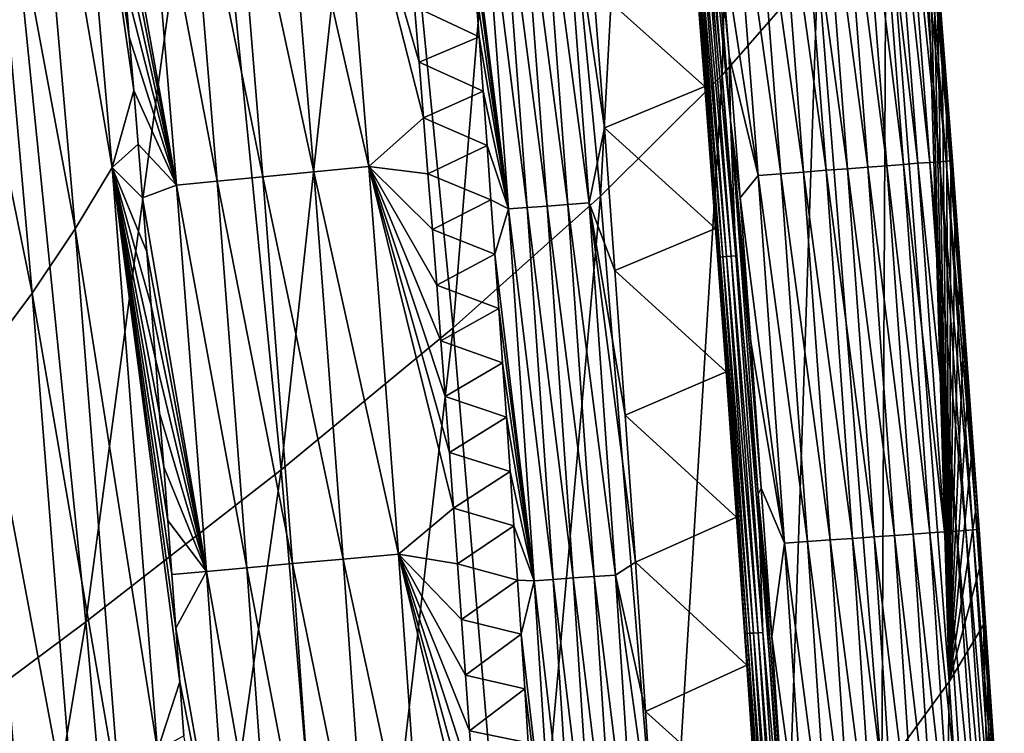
# Model space of a CAD drawing. Header units: millimetres. Extents: x -300 to 300, y -500 to 500.
# Tile 913 of 988: x 275 to 295, y 178 to 193. Entities that reach past the tile are written whole.
import ezdxf

# ---------------------------------------------------------------- set-up
doc = ezdxf.new("R2010")
doc.units = ezdxf.units.MM
doc.header["$LTSCALE"] = 81.481481
for name, color, linetype in [('19', 7, 'CONTINUOUS'), ('21', 7, 'CONTINUOUS'), ('23', 7, 'CONTINUOUS'), ('26', 7, 'CONTINUOUS'), ('27', 7, 'CONTINUOUS'), ('29', 7, 'CONTINUOUS'), ('30', 7, 'CONTINUOUS'), ('32', 7, 'CONTINUOUS')]:
    doc.layers.add(name, color=color, linetype=linetype)

msp = doc.modelspace()

# ---------------------------------------------------------------- linework, layer by layer
at = {"layer": '19', "color": 7, "linetype": 'CONTINUOUS'}
for points in [[(289.375, 191.567, 18.904), (289.863, 210.028, 14.469), (287.864, 207.604, 18.968), (289.375, 191.567, 18.904)], [(291.354, 193.842, 14.42), (289.863, 210.028, 14.469), (289.375, 191.567, 18.904), (291.354, 193.842, 14.42)], [(286.852, 189.064, 23.171), (287.864, 207.604, 18.968), (285.326, 204.93, 23.249), (286.852, 189.064, 23.171)], [(289.375, 191.567, 18.904), (287.864, 207.604, 18.968), (286.852, 189.064, 23.171), (289.375, 191.567, 18.904)], [(283.803, 186.339, 27.226), (285.326, 204.93, 23.249), (282.268, 202.012, 27.316), (283.803, 186.339, 27.226)], [(286.852, 189.064, 23.171), (285.326, 204.93, 23.249), (283.803, 186.339, 27.226), (286.852, 189.064, 23.171)], [(280.247, 183.397, 31.075), (282.268, 202.012, 27.316), (278.708, 198.857, 31.175), (280.247, 183.397, 31.075)], [(283.803, 186.339, 27.226), (282.268, 202.012, 27.316), (280.247, 183.397, 31.075), (283.803, 186.339, 27.226)], [(276.202, 180.244, 34.722), (278.708, 198.857, 31.175), (274.665, 195.469, 34.831), (276.202, 180.244, 34.722)], [(280.247, 183.397, 31.075), (278.708, 198.857, 31.175), (276.202, 180.244, 34.722), (280.247, 183.397, 31.075)], [(292.77, 195.885, 9.714), (294.071, 179.003, 9.684), (293.551, 196.61, 5.783), (292.77, 195.885, 9.714)], [(293.551, 196.61, 5.783), (294.071, 179.003, 9.684), (293.646, 195.436, 5.779), (293.551, 196.61, 5.783)], [(292.679, 177.1, 14.374), (292.77, 195.885, 9.714), (291.354, 193.842, 14.42), (292.679, 177.1, 14.374)], [(294.071, 179.003, 9.684), (292.77, 195.885, 9.714), (292.679, 177.1, 14.374), (294.071, 179.003, 9.684)], [(276.202, 180.244, 34.722), (274.665, 195.469, 34.831), (271.687, 176.885, 38.174), (276.202, 180.244, 34.722)], [(293.646, 195.436, 5.779), (294.071, 179.003, 9.684), (293.739, 194.262, 5.774), (293.646, 195.436, 5.779)], [(293.739, 194.262, 5.774), (294.071, 179.003, 9.684), (293.832, 193.088, 5.77), (293.739, 194.262, 5.774)], [(290.72, 174.986, 18.844), (291.354, 193.842, 14.42), (289.375, 191.567, 18.904), (290.72, 174.986, 18.844)], [(292.679, 177.1, 14.374), (291.354, 193.842, 14.42), (290.72, 174.986, 18.844), (292.679, 177.1, 14.374)], [(293.832, 193.088, 5.77), (294.071, 179.003, 9.684), (293.923, 191.914, 5.766), (293.832, 193.088, 5.77)], [(293.923, 191.914, 5.766), (294.071, 179.003, 9.684), (294.014, 190.74, 5.761), (293.923, 191.914, 5.766)], [(288.211, 172.668, 23.098), (289.375, 191.567, 18.904), (286.852, 189.064, 23.171), (288.211, 172.668, 23.098)], [(290.72, 174.986, 18.844), (289.375, 191.567, 18.904), (288.211, 172.668, 23.098), (290.72, 174.986, 18.844)], [(294.014, 190.74, 5.761), (294.071, 179.003, 9.684), (294.103, 189.566, 5.757), (294.014, 190.74, 5.761)], [(294.103, 189.566, 5.757), (294.071, 179.003, 9.684), (294.191, 188.393, 5.753), (294.103, 189.566, 5.757)], [(285.171, 170.149, 27.142), (286.852, 189.064, 23.171), (283.803, 186.339, 27.226), (285.171, 170.149, 27.142)], [(288.211, 172.668, 23.098), (286.852, 189.064, 23.171), (285.171, 170.149, 27.142), (288.211, 172.668, 23.098)], [(294.191, 188.393, 5.753), (294.071, 179.003, 9.684), (294.279, 187.219, 5.749), (294.191, 188.393, 5.753)], [(294.279, 187.219, 5.749), (294.071, 179.003, 9.684), (294.365, 186.046, 5.745), (294.279, 187.219, 5.749)], [(281.62, 167.434, 30.982), (283.803, 186.339, 27.226), (280.247, 183.397, 31.075), (281.62, 167.434, 30.982)], [(285.171, 170.149, 27.142), (283.803, 186.339, 27.226), (281.62, 167.434, 30.982), (285.171, 170.149, 27.142)], [(294.365, 186.046, 5.745), (294.071, 179.003, 9.684), (294.451, 184.873, 5.741), (294.365, 186.046, 5.745)], [(294.451, 184.873, 5.741), (294.071, 179.003, 9.684), (294.535, 183.7, 5.737), (294.451, 184.873, 5.741)], [(294.535, 183.7, 5.737), (294.071, 179.003, 9.684), (294.619, 182.527, 5.733), (294.535, 183.7, 5.737)], [(277.575, 164.529, 34.622), (280.247, 183.397, 31.075), (276.202, 180.244, 34.722), (277.575, 164.529, 34.622)], [(281.62, 167.434, 30.982), (280.247, 183.397, 31.075), (277.575, 164.529, 34.622), (281.62, 167.434, 30.982)], [(294.619, 182.527, 5.733), (294.071, 179.003, 9.684), (294.702, 181.354, 5.729), (294.619, 182.527, 5.733)], [(294.702, 181.354, 5.729), (294.071, 179.003, 9.684), (294.783, 180.181, 5.725), (294.702, 181.354, 5.729)], [(273.056, 161.438, 38.067), (276.202, 180.244, 34.722), (271.687, 176.885, 38.174), (273.056, 161.438, 38.067)], [(277.575, 164.529, 34.622), (276.202, 180.244, 34.722), (273.056, 161.438, 38.067), (277.575, 164.529, 34.622)], [(294.071, 179.003, 9.684), (295.213, 161.543, 9.658), (294.783, 180.181, 5.725), (294.071, 179.003, 9.684)], [(294.783, 180.181, 5.725), (295.213, 161.543, 9.658), (294.864, 179.009, 5.721), (294.783, 180.181, 5.725)], [(293.844, 159.792, 14.333), (294.071, 179.003, 9.684), (292.679, 177.1, 14.374), (293.844, 159.792, 14.333)], [(295.213, 161.543, 9.658), (294.071, 179.003, 9.684), (293.844, 159.792, 14.333), (295.213, 161.543, 9.658)], [(294.864, 179.009, 5.721), (295.213, 161.543, 9.658), (294.944, 177.836, 5.717), (294.864, 179.009, 5.721)]]:
    msp.add_3dface(points, dxfattribs=at)
at = {"layer": '21', "color": 7, "linetype": 'CONTINUOUS'}
for points in [[(276.748, 189.656, 10.938), (274.957, 200.099, 12.441), (275.727, 201.428, 10.891), (276.748, 189.656, 10.938)], [(276.748, 189.656, 10.938), (275.727, 201.428, 10.891), (277.195, 191.252, 9.77), (276.748, 189.656, 10.938)], [(277.195, 191.252, 9.77), (275.727, 201.428, 10.891), (277.102, 192.365, 9.766), (277.195, 191.252, 9.77)], [(277.102, 192.365, 9.766), (275.727, 201.428, 10.891), (277.009, 193.478, 9.763), (277.102, 192.365, 9.766)], [(275.983, 188.388, 12.473), (274.057, 198.703, 13.992), (274.957, 200.099, 12.441), (275.983, 188.388, 12.473)], [(275.983, 188.388, 12.473), (274.957, 200.099, 12.441), (276.748, 189.656, 10.938), (275.983, 188.388, 12.473)], [(275.088, 187.057, 14.01), (273.02, 197.24, 15.545), (274.057, 198.703, 13.992), (275.088, 187.057, 14.01)], [(275.088, 187.057, 14.01), (274.057, 198.703, 13.992), (275.983, 188.388, 12.473), (275.088, 187.057, 14.01)], [(274.056, 185.664, 15.55), (273.02, 197.24, 15.545), (275.088, 187.057, 14.01), (274.056, 185.664, 15.55)], [(277.286, 190.139, 9.774), (276.748, 189.656, 10.938), (277.195, 191.252, 9.77), (277.286, 190.139, 9.774)], [(277.376, 189.026, 9.778), (276.748, 189.656, 10.938), (277.286, 190.139, 9.774), (277.376, 189.026, 9.778)], [(277.685, 177.583, 10.983), (275.983, 188.388, 12.473), (276.748, 189.656, 10.938), (277.685, 177.583, 10.983)], [(277.685, 177.583, 10.983), (276.748, 189.656, 10.938), (278.148, 179.002, 9.811), (277.685, 177.583, 10.983)], [(278.148, 179.002, 9.811), (276.748, 189.656, 10.938), (278.066, 180.116, 9.807), (278.148, 179.002, 9.811)], [(278.066, 180.116, 9.807), (276.748, 189.656, 10.938), (277.982, 181.23, 9.803), (278.066, 180.116, 9.807)], [(277.982, 181.23, 9.803), (276.748, 189.656, 10.938), (277.898, 182.344, 9.8), (277.982, 181.23, 9.803)], [(277.898, 182.344, 9.8), (276.748, 189.656, 10.938), (277.814, 183.458, 9.796), (277.898, 182.344, 9.8)], [(277.814, 183.458, 9.796), (276.748, 189.656, 10.938), (277.728, 184.572, 9.793), (277.814, 183.458, 9.796)], [(277.728, 184.572, 9.793), (276.748, 189.656, 10.938), (277.641, 185.685, 9.789), (277.728, 184.572, 9.793)], [(277.641, 185.685, 9.789), (276.748, 189.656, 10.938), (277.554, 186.799, 9.785), (277.641, 185.685, 9.789)], [(277.554, 186.799, 9.785), (276.748, 189.656, 10.938), (277.465, 187.913, 9.782), (277.554, 186.799, 9.785)], [(277.465, 187.913, 9.782), (276.748, 189.656, 10.938), (277.376, 189.026, 9.778), (277.465, 187.913, 9.782)], [(276.925, 176.379, 12.504), (275.088, 187.057, 14.01), (275.983, 188.388, 12.473), (276.925, 176.379, 12.504)], [(276.925, 176.379, 12.504), (275.983, 188.388, 12.473), (277.685, 177.583, 10.983), (276.925, 176.379, 12.504)], [(276.035, 175.119, 14.026), (274.056, 185.664, 15.55), (275.088, 187.057, 14.01), (276.035, 175.119, 14.026)], [(276.035, 175.119, 14.026), (275.088, 187.057, 14.01), (276.925, 176.379, 12.504), (276.035, 175.119, 14.026)], [(275.008, 173.8, 15.554), (272.88, 184.209, 17.095), (274.056, 185.664, 15.55), (275.008, 173.8, 15.554)], [(275.008, 173.8, 15.554), (274.056, 185.664, 15.55), (276.035, 175.119, 14.026), (275.008, 173.8, 15.554)], [(273.836, 172.423, 17.087), (272.88, 184.209, 17.095), (275.008, 173.8, 15.554), (273.836, 172.423, 17.087)], [(278.229, 177.887, 9.814), (277.685, 177.583, 10.983), (278.148, 179.002, 9.811), (278.229, 177.887, 9.814)]]:
    msp.add_3dface(points, dxfattribs=at)
at = {"layer": '23', "color": 7, "linetype": 'CONTINUOUS'}
for points in [[(284.34, 192.363, 1.334), (283.007, 192.992, 2.323), (284.256, 193.488, 1.333), (284.34, 192.363, 1.334)], [(283.1, 191.838, 2.32), (283.007, 192.992, 2.323), (284.34, 192.363, 1.334), (283.1, 191.838, 2.32)], [(284.424, 191.238, 1.336), (283.1, 191.838, 2.32), (284.34, 192.363, 1.334), (284.424, 191.238, 1.336)], [(283.193, 190.683, 2.317), (283.1, 191.838, 2.32), (284.424, 191.238, 1.336), (283.193, 190.683, 2.317)], [(284.507, 190.114, 1.337), (283.193, 190.683, 2.317), (284.424, 191.238, 1.336), (284.507, 190.114, 1.337)], [(283.284, 189.528, 2.314), (283.193, 190.683, 2.317), (284.507, 190.114, 1.337), (283.284, 189.528, 2.314)], [(284.588, 188.989, 1.338), (283.284, 189.528, 2.314), (284.507, 190.114, 1.337), (284.588, 188.989, 1.338)], [(283.375, 188.374, 2.311), (283.284, 189.528, 2.314), (284.588, 188.989, 1.338), (283.375, 188.374, 2.311)], [(284.669, 187.864, 1.339), (283.375, 188.374, 2.311), (284.588, 188.989, 1.338), (284.669, 187.864, 1.339)], [(283.464, 187.219, 2.308), (283.375, 188.374, 2.311), (284.669, 187.864, 1.339), (283.464, 187.219, 2.308)], [(284.749, 186.739, 1.341), (283.464, 187.219, 2.308), (284.669, 187.864, 1.339), (284.749, 186.739, 1.341)], [(283.552, 186.065, 2.305), (283.464, 187.219, 2.308), (284.749, 186.739, 1.341), (283.552, 186.065, 2.305)], [(284.828, 185.614, 1.342), (283.552, 186.065, 2.305), (284.749, 186.739, 1.341), (284.828, 185.614, 1.342)], [(283.64, 184.911, 2.302), (283.552, 186.065, 2.305), (284.828, 185.614, 1.342), (283.64, 184.911, 2.302)], [(284.907, 184.489, 1.343), (283.64, 184.911, 2.302), (284.828, 185.614, 1.342), (284.907, 184.489, 1.343)], [(283.726, 183.756, 2.299), (283.64, 184.911, 2.302), (284.907, 184.489, 1.343), (283.726, 183.756, 2.299)], [(284.984, 183.364, 1.344), (283.726, 183.756, 2.299), (284.907, 184.489, 1.343), (284.984, 183.364, 1.344)], [(283.812, 182.602, 2.296), (283.726, 183.756, 2.299), (284.984, 183.364, 1.344), (283.812, 182.602, 2.296)], [(285.061, 182.238, 1.345), (283.812, 182.602, 2.296), (284.984, 183.364, 1.344), (285.061, 182.238, 1.345)], [(283.897, 181.448, 2.293), (283.812, 182.602, 2.296), (285.061, 182.238, 1.345), (283.897, 181.448, 2.293)], [(285.136, 181.113, 1.347), (283.897, 181.448, 2.293), (285.061, 182.238, 1.345), (285.136, 181.113, 1.347)], [(283.98, 180.294, 2.29), (283.897, 181.448, 2.293), (285.136, 181.113, 1.347), (283.98, 180.294, 2.29)], [(285.211, 179.988, 1.348), (283.98, 180.294, 2.29), (285.136, 181.113, 1.347), (285.211, 179.988, 1.348)], [(284.063, 179.141, 2.288), (283.98, 180.294, 2.29), (285.211, 179.988, 1.348), (284.063, 179.141, 2.288)], [(285.286, 178.862, 1.349), (284.063, 179.141, 2.288), (285.211, 179.988, 1.348), (285.286, 178.862, 1.349)], [(284.145, 177.987, 2.285), (284.063, 179.141, 2.288), (285.286, 178.862, 1.349), (284.145, 177.987, 2.285)], [(285.359, 177.737, 1.35), (284.145, 177.987, 2.285), (285.286, 178.862, 1.349), (285.359, 177.737, 1.35)], [(284.226, 176.833, 2.282), (284.145, 177.987, 2.285), (285.359, 177.737, 1.35), (284.226, 176.833, 2.282)]]:
    msp.add_3dface(points, dxfattribs=at)
at = {"layer": '26', "color": 7, "linetype": 'CONTINUOUS'}
for points in [[(281.403, 197.695, 3.342), (282.061, 189.675, 3.328), (280.261, 197.579, 4.463), (281.403, 197.695, 3.342)], [(283.007, 192.992, 2.323), (283.1, 191.838, 2.32), (281.403, 197.695, 3.342), (283.007, 192.992, 2.323)], [(283.1, 191.838, 2.32), (283.193, 190.683, 2.317), (281.403, 197.695, 3.342), (283.1, 191.838, 2.32)], [(281.403, 197.695, 3.342), (283.193, 190.683, 2.317), (282.061, 189.675, 3.328), (281.403, 197.695, 3.342)], [(280.261, 197.579, 4.463), (280.919, 189.567, 4.458), (279.209, 197.471, 5.677), (280.261, 197.579, 4.463)], [(280.261, 197.579, 4.463), (282.061, 189.675, 3.328), (280.919, 189.567, 4.458), (280.261, 197.579, 4.463)], [(276.724, 196.816, 9.751), (277.415, 197.282, 8.336), (278.08, 189.29, 8.356), (276.724, 196.816, 9.751)], [(278.257, 197.372, 6.972), (278.919, 189.374, 6.984), (277.415, 197.282, 8.336), (278.257, 197.372, 6.972)], [(277.415, 197.282, 8.336), (278.919, 189.374, 6.984), (278.08, 189.29, 8.356), (277.415, 197.282, 8.336)], [(279.209, 197.471, 5.677), (279.868, 189.466, 5.68), (278.257, 197.372, 6.972), (279.209, 197.471, 5.677)], [(278.257, 197.372, 6.972), (279.868, 189.466, 5.68), (278.919, 189.374, 6.984), (278.257, 197.372, 6.972)], [(279.209, 197.471, 5.677), (280.919, 189.567, 4.458), (279.868, 189.466, 5.68), (279.209, 197.471, 5.677)], [(276.82, 195.704, 9.755), (276.724, 196.816, 9.751), (278.08, 189.29, 8.356), (276.82, 195.704, 9.755)], [(276.915, 194.591, 9.759), (276.82, 195.704, 9.755), (278.08, 189.29, 8.356), (276.915, 194.591, 9.759)], [(277.009, 193.478, 9.763), (276.915, 194.591, 9.759), (278.08, 189.29, 8.356), (277.009, 193.478, 9.763)], [(277.102, 192.365, 9.766), (277.009, 193.478, 9.763), (278.08, 189.29, 8.356), (277.102, 192.365, 9.766)], [(277.195, 191.252, 9.77), (277.102, 192.365, 9.766), (278.08, 189.29, 8.356), (277.195, 191.252, 9.77)], [(277.286, 190.139, 9.774), (277.195, 191.252, 9.77), (278.08, 189.29, 8.356), (277.286, 190.139, 9.774)], [(283.193, 190.683, 2.317), (283.284, 189.528, 2.314), (282.061, 189.675, 3.328), (283.193, 190.683, 2.317)], [(277.376, 189.026, 9.778), (277.286, 190.139, 9.774), (278.08, 189.29, 8.356), (277.376, 189.026, 9.778)], [(280.919, 189.567, 4.458), (281.53, 181.547, 4.453), (279.868, 189.466, 5.68), (280.919, 189.567, 4.458)], [(282.061, 189.675, 3.328), (282.671, 181.647, 3.315), (280.919, 189.567, 4.458), (282.061, 189.675, 3.328)], [(280.919, 189.567, 4.458), (282.671, 181.647, 3.315), (281.53, 181.547, 4.453), (280.919, 189.567, 4.458)], [(283.284, 189.528, 2.314), (283.375, 188.374, 2.311), (282.061, 189.675, 3.328), (283.284, 189.528, 2.314)], [(283.375, 188.374, 2.311), (283.464, 187.219, 2.308), (282.061, 189.675, 3.328), (283.375, 188.374, 2.311)], [(283.464, 187.219, 2.308), (283.552, 186.065, 2.305), (282.061, 189.675, 3.328), (283.464, 187.219, 2.308)], [(283.552, 186.065, 2.305), (283.64, 184.911, 2.302), (282.061, 189.675, 3.328), (283.552, 186.065, 2.305)], [(283.64, 184.911, 2.302), (283.726, 183.756, 2.299), (282.061, 189.675, 3.328), (283.64, 184.911, 2.302)], [(283.726, 183.756, 2.299), (283.812, 182.602, 2.296), (282.061, 189.675, 3.328), (283.726, 183.756, 2.299)], [(282.061, 189.675, 3.328), (283.812, 182.602, 2.296), (282.671, 181.647, 3.315), (282.061, 189.675, 3.328)], [(278.919, 189.374, 6.984), (279.534, 181.366, 6.995), (278.08, 189.29, 8.356), (278.919, 189.374, 6.984)], [(279.868, 189.466, 5.68), (280.48, 181.453, 5.683), (278.919, 189.374, 6.984), (279.868, 189.466, 5.68)], [(278.919, 189.374, 6.984), (280.48, 181.453, 5.683), (279.534, 181.366, 6.995), (278.919, 189.374, 6.984)], [(279.868, 189.466, 5.68), (281.53, 181.547, 4.453), (280.48, 181.453, 5.683), (279.868, 189.466, 5.68)], [(277.376, 189.026, 9.778), (278.08, 189.29, 8.356), (278.698, 181.289, 8.375), (277.376, 189.026, 9.778)], [(278.08, 189.29, 8.356), (279.534, 181.366, 6.995), (278.698, 181.289, 8.375), (278.08, 189.29, 8.356)], [(277.465, 187.913, 9.782), (277.376, 189.026, 9.778), (278.698, 181.289, 8.375), (277.465, 187.913, 9.782)], [(277.554, 186.799, 9.785), (277.465, 187.913, 9.782), (278.698, 181.289, 8.375), (277.554, 186.799, 9.785)], [(277.641, 185.685, 9.789), (277.554, 186.799, 9.785), (278.698, 181.289, 8.375), (277.641, 185.685, 9.789)], [(277.728, 184.572, 9.793), (277.641, 185.685, 9.789), (278.698, 181.289, 8.375), (277.728, 184.572, 9.793)], [(277.814, 183.458, 9.796), (277.728, 184.572, 9.793), (278.698, 181.289, 8.375), (277.814, 183.458, 9.796)], [(277.898, 182.344, 9.8), (277.814, 183.458, 9.796), (278.698, 181.289, 8.375), (277.898, 182.344, 9.8)], [(283.812, 182.602, 2.296), (283.897, 181.448, 2.293), (282.671, 181.647, 3.315), (283.812, 182.602, 2.296)], [(277.982, 181.23, 9.803), (277.898, 182.344, 9.8), (278.698, 181.289, 8.375), (277.982, 181.23, 9.803)], [(282.671, 181.647, 3.315), (283.238, 173.612, 3.302), (281.53, 181.547, 4.453), (282.671, 181.647, 3.315)], [(283.897, 181.448, 2.293), (283.98, 180.294, 2.29), (282.671, 181.647, 3.315), (283.897, 181.448, 2.293)], [(283.98, 180.294, 2.29), (284.063, 179.141, 2.288), (282.671, 181.647, 3.315), (283.98, 180.294, 2.29)], [(284.063, 179.141, 2.288), (284.145, 177.987, 2.285), (282.671, 181.647, 3.315), (284.063, 179.141, 2.288)], [(284.145, 177.987, 2.285), (284.226, 176.833, 2.282), (282.671, 181.647, 3.315), (284.145, 177.987, 2.285)], [(284.226, 176.833, 2.282), (284.306, 175.68, 2.279), (282.671, 181.647, 3.315), (284.226, 176.833, 2.282)], [(284.306, 175.68, 2.279), (284.385, 174.526, 2.276), (282.671, 181.647, 3.315), (284.306, 175.68, 2.279)], [(282.671, 181.647, 3.315), (284.385, 174.526, 2.276), (283.238, 173.612, 3.302), (282.671, 181.647, 3.315)], [(280.48, 181.453, 5.683), (281.049, 173.431, 5.685), (279.534, 181.366, 6.995), (280.48, 181.453, 5.683)], [(281.53, 181.547, 4.453), (282.097, 173.518, 4.447), (280.48, 181.453, 5.683), (281.53, 181.547, 4.453)], [(280.48, 181.453, 5.683), (282.097, 173.518, 4.447), (281.049, 173.431, 5.685), (280.48, 181.453, 5.683)], [(281.53, 181.547, 4.453), (283.238, 173.612, 3.302), (282.097, 173.518, 4.447), (281.53, 181.547, 4.453)], [(278.066, 180.116, 9.807), (277.982, 181.23, 9.803), (278.698, 181.289, 8.375), (278.066, 180.116, 9.807)], [(278.066, 180.116, 9.807), (278.698, 181.289, 8.375), (279.272, 173.279, 8.392), (278.066, 180.116, 9.807)], [(279.534, 181.366, 6.995), (280.104, 173.351, 7.005), (278.698, 181.289, 8.375), (279.534, 181.366, 6.995)], [(278.698, 181.289, 8.375), (280.104, 173.351, 7.005), (279.272, 173.279, 8.392), (278.698, 181.289, 8.375)], [(279.534, 181.366, 6.995), (281.049, 173.431, 5.685), (280.104, 173.351, 7.005), (279.534, 181.366, 6.995)], [(278.148, 179.002, 9.811), (278.066, 180.116, 9.807), (279.272, 173.279, 8.392), (278.148, 179.002, 9.811)], [(278.229, 177.887, 9.814), (278.148, 179.002, 9.811), (279.272, 173.279, 8.392), (278.229, 177.887, 9.814)]]:
    msp.add_3dface(points, dxfattribs=at)
at = {"layer": '27', "color": 7, "linetype": 'CONTINUOUS'}
for points in [[(292.39, 189.665, 1.194), (291.38, 197.256, 0.876), (291.802, 197.29, 1.201), (292.39, 189.665, 1.194)], [(292.778, 189.695, 1.563), (291.802, 197.29, 1.201), (292.19, 197.322, 1.572), (292.778, 189.695, 1.563)], [(292.39, 189.665, 1.194), (291.802, 197.29, 1.201), (292.778, 189.695, 1.563), (292.39, 189.665, 1.194)], [(293.125, 189.721, 1.972), (292.19, 197.322, 1.572), (292.537, 197.35, 1.984), (293.125, 189.721, 1.972)], [(292.778, 189.695, 1.563), (292.19, 197.322, 1.572), (293.125, 189.721, 1.972), (292.778, 189.695, 1.563)], [(293.425, 189.744, 2.416), (292.537, 197.35, 1.984), (292.837, 197.374, 2.43), (293.425, 189.744, 2.416)], [(293.125, 189.721, 1.972), (292.537, 197.35, 1.984), (293.425, 189.744, 2.416), (293.125, 189.721, 1.972)], [(293.674, 189.762, 2.884), (292.837, 197.374, 2.43), (293.086, 197.394, 2.902), (293.674, 189.762, 2.884)], [(293.425, 189.744, 2.416), (292.837, 197.374, 2.43), (293.674, 189.762, 2.884), (293.425, 189.744, 2.416)], [(293.87, 189.777, 3.369), (293.086, 197.394, 2.902), (293.28, 197.41, 3.389), (293.87, 189.777, 3.369)], [(293.674, 189.762, 2.884), (293.086, 197.394, 2.902), (293.87, 189.777, 3.369), (293.674, 189.762, 2.884)], [(294.012, 189.788, 3.863), (293.28, 197.41, 3.389), (293.421, 197.421, 3.885), (294.012, 189.788, 3.863)], [(293.87, 189.777, 3.369), (293.28, 197.41, 3.389), (294.012, 189.788, 3.863), (293.87, 189.777, 3.369)], [(294.101, 189.795, 4.355), (293.421, 197.421, 3.885), (293.508, 197.428, 4.38), (294.101, 189.795, 4.355)], [(294.012, 189.788, 3.863), (293.421, 197.421, 3.885), (294.101, 189.795, 4.355), (294.012, 189.788, 3.863)], [(294.141, 189.797, 4.84), (293.508, 197.428, 4.38), (293.545, 197.431, 4.866), (294.141, 189.797, 4.84)], [(294.101, 189.795, 4.355), (293.508, 197.428, 4.38), (294.141, 189.797, 4.84), (294.101, 189.795, 4.355)], [(293.535, 197.43, 5.337), (294.134, 189.797, 5.31), (293.545, 197.431, 4.866), (293.535, 197.43, 5.337)], [(293.832, 193.088, 5.77), (293.923, 191.914, 5.766), (293.535, 197.43, 5.337), (293.832, 193.088, 5.77)], [(293.923, 191.914, 5.766), (294.014, 190.74, 5.761), (293.535, 197.43, 5.337), (293.923, 191.914, 5.766)], [(293.535, 197.43, 5.337), (294.014, 190.74, 5.761), (294.134, 189.797, 5.31), (293.535, 197.43, 5.337)], [(294.134, 189.797, 5.31), (294.141, 189.797, 4.84), (293.545, 197.431, 4.866), (294.134, 189.797, 5.31)], [(290.115, 189.493, 0.093), (289.292, 194.873, 0.031), (289.522, 197.105, 0.094), (290.115, 189.493, 0.093)], [(290.587, 189.529, 0.21), (289.522, 197.105, 0.094), (289.995, 197.143, 0.211), (290.587, 189.529, 0.21)], [(290.115, 189.493, 0.093), (289.522, 197.105, 0.094), (290.587, 189.529, 0.21), (290.115, 189.493, 0.093)], [(291.058, 189.564, 0.378), (289.995, 197.143, 0.211), (290.468, 197.182, 0.38), (291.058, 189.564, 0.378)], [(290.587, 189.529, 0.21), (289.995, 197.143, 0.211), (291.058, 189.564, 0.378), (290.587, 189.529, 0.21)], [(291.522, 189.6, 0.598), (290.468, 197.182, 0.38), (290.933, 197.219, 0.602), (291.522, 189.6, 0.598)], [(291.058, 189.564, 0.378), (290.468, 197.182, 0.38), (291.522, 189.6, 0.598), (291.058, 189.564, 0.378)], [(291.968, 189.633, 0.871), (290.933, 197.219, 0.602), (291.38, 197.256, 0.876), (291.968, 189.633, 0.871)], [(291.522, 189.6, 0.598), (290.933, 197.219, 0.602), (291.968, 189.633, 0.871), (291.522, 189.6, 0.598)], [(291.968, 189.633, 0.871), (291.38, 197.256, 0.876), (292.39, 189.665, 1.194), (291.968, 189.633, 0.871)], [(289.519, 191.972, 0.031), (289.292, 194.873, 0.031), (290.115, 189.493, 0.093), (289.519, 191.972, 0.031)], [(289.743, 189.032, 0.031), (289.519, 191.972, 0.031), (290.115, 189.493, 0.093), (289.743, 189.032, 0.031)], [(294.014, 190.74, 5.761), (294.103, 189.566, 5.757), (294.134, 189.797, 5.31), (294.014, 190.74, 5.761)], [(293.972, 182.11, 2.401), (293.125, 189.721, 1.972), (293.425, 189.744, 2.416), (293.972, 182.11, 2.401)], [(294.222, 182.128, 2.868), (293.425, 189.744, 2.416), (293.674, 189.762, 2.884), (294.222, 182.128, 2.868)], [(293.972, 182.11, 2.401), (293.425, 189.744, 2.416), (294.222, 182.128, 2.868), (293.972, 182.11, 2.401)], [(294.419, 182.141, 3.351), (293.674, 189.762, 2.884), (293.87, 189.777, 3.369), (294.419, 182.141, 3.351)], [(294.222, 182.128, 2.868), (293.674, 189.762, 2.884), (294.419, 182.141, 3.351), (294.222, 182.128, 2.868)], [(294.563, 182.152, 3.842), (293.87, 189.777, 3.369), (294.012, 189.788, 3.863), (294.563, 182.152, 3.842)], [(294.419, 182.141, 3.351), (293.87, 189.777, 3.369), (294.563, 182.152, 3.842), (294.419, 182.141, 3.351)], [(294.654, 182.158, 4.332), (294.012, 189.788, 3.863), (294.101, 189.795, 4.355), (294.654, 182.158, 4.332)], [(294.563, 182.152, 3.842), (294.012, 189.788, 3.863), (294.654, 182.158, 4.332), (294.563, 182.152, 3.842)], [(294.695, 182.161, 4.815), (294.101, 189.795, 4.355), (294.141, 189.797, 4.84), (294.695, 182.161, 4.815)], [(294.654, 182.158, 4.332), (294.101, 189.795, 4.355), (294.695, 182.161, 4.815), (294.654, 182.158, 4.332)], [(294.103, 189.566, 5.757), (294.191, 188.393, 5.753), (294.134, 189.797, 5.31), (294.103, 189.566, 5.757)], [(294.191, 188.393, 5.753), (294.279, 187.219, 5.749), (294.134, 189.797, 5.31), (294.191, 188.393, 5.753)], [(294.279, 187.219, 5.749), (294.365, 186.046, 5.745), (294.134, 189.797, 5.31), (294.279, 187.219, 5.749)], [(294.365, 186.046, 5.745), (294.451, 184.873, 5.741), (294.134, 189.797, 5.31), (294.365, 186.046, 5.745)], [(294.451, 184.873, 5.741), (294.535, 183.7, 5.737), (294.134, 189.797, 5.31), (294.451, 184.873, 5.741)], [(294.535, 183.7, 5.737), (294.619, 182.527, 5.733), (294.134, 189.797, 5.31), (294.535, 183.7, 5.737)], [(294.134, 189.797, 5.31), (294.619, 182.527, 5.733), (294.691, 182.16, 5.284), (294.134, 189.797, 5.31)], [(294.134, 189.797, 5.31), (294.691, 182.16, 5.284), (294.141, 189.797, 4.84), (294.134, 189.797, 5.31)], [(294.691, 182.16, 5.284), (294.695, 182.161, 4.815), (294.141, 189.797, 4.84), (294.691, 182.16, 5.284)], [(291.137, 181.91, 0.209), (290.115, 189.493, 0.093), (290.587, 189.529, 0.21), (291.137, 181.91, 0.209)], [(291.608, 181.944, 0.376), (290.587, 189.529, 0.21), (291.058, 189.564, 0.378), (291.608, 181.944, 0.376)], [(291.137, 181.91, 0.209), (290.587, 189.529, 0.21), (291.608, 181.944, 0.376), (291.137, 181.91, 0.209)], [(292.07, 181.976, 0.595), (291.058, 189.564, 0.378), (291.522, 189.6, 0.598), (292.07, 181.976, 0.595)], [(291.608, 181.944, 0.376), (291.058, 189.564, 0.378), (292.07, 181.976, 0.595), (291.608, 181.944, 0.376)], [(292.516, 182.008, 0.866), (291.522, 189.6, 0.598), (291.968, 189.633, 0.871), (292.516, 182.008, 0.866)], [(292.07, 181.976, 0.595), (291.522, 189.6, 0.598), (292.516, 182.008, 0.866), (292.07, 181.976, 0.595)], [(292.937, 182.037, 1.187), (291.968, 189.633, 0.871), (292.39, 189.665, 1.194), (292.937, 182.037, 1.187)], [(292.516, 182.008, 0.866), (291.968, 189.633, 0.871), (292.937, 182.037, 1.187), (292.516, 182.008, 0.866)], [(293.324, 182.064, 1.553), (292.39, 189.665, 1.194), (292.778, 189.695, 1.563), (293.324, 182.064, 1.553)], [(292.937, 182.037, 1.187), (292.39, 189.665, 1.194), (293.324, 182.064, 1.553), (292.937, 182.037, 1.187)], [(293.671, 182.089, 1.961), (292.778, 189.695, 1.563), (293.125, 189.721, 1.972), (293.671, 182.089, 1.961)], [(293.324, 182.064, 1.553), (292.778, 189.695, 1.563), (293.671, 182.089, 1.961), (293.324, 182.064, 1.553)], [(293.671, 182.089, 1.961), (293.125, 189.721, 1.972), (293.972, 182.11, 2.401), (293.671, 182.089, 1.961)], [(290.666, 181.877, 0.093), (289.743, 189.032, 0.031), (290.115, 189.493, 0.093), (290.666, 181.877, 0.093)], [(290.666, 181.877, 0.093), (290.115, 189.493, 0.093), (291.137, 181.91, 0.209), (290.666, 181.877, 0.093)], [(289.964, 186.047, 0.031), (289.743, 189.032, 0.031), (290.666, 181.877, 0.093), (289.964, 186.047, 0.031)], [(290.182, 183.016, 0.031), (289.964, 186.047, 0.031), (290.666, 181.877, 0.093), (290.182, 183.016, 0.031)], [(290.398, 179.936, 0.031), (290.182, 183.016, 0.031), (290.666, 181.877, 0.093), (290.398, 179.936, 0.031)], [(294.619, 182.527, 5.733), (294.702, 181.354, 5.729), (294.691, 182.16, 5.284), (294.619, 182.527, 5.733)], [(293.026, 174.379, 0.861), (292.07, 181.976, 0.595), (292.516, 182.008, 0.866), (293.026, 174.379, 0.861)], [(293.446, 174.406, 1.18), (292.516, 182.008, 0.866), (292.937, 182.037, 1.187), (293.446, 174.406, 1.18)], [(293.026, 174.379, 0.861), (292.516, 182.008, 0.866), (293.446, 174.406, 1.18), (293.026, 174.379, 0.861)], [(293.833, 174.431, 1.545), (292.937, 182.037, 1.187), (293.324, 182.064, 1.553), (293.833, 174.431, 1.545)], [(293.446, 174.406, 1.18), (292.937, 182.037, 1.187), (293.833, 174.431, 1.545), (293.446, 174.406, 1.18)], [(294.18, 174.454, 1.95), (293.324, 182.064, 1.553), (293.671, 182.089, 1.961), (294.18, 174.454, 1.95)], [(293.833, 174.431, 1.545), (293.324, 182.064, 1.553), (294.18, 174.454, 1.95), (293.833, 174.431, 1.545)], [(294.481, 174.474, 2.388), (293.671, 182.089, 1.961), (293.972, 182.11, 2.401), (294.481, 174.474, 2.388)], [(294.18, 174.454, 1.95), (293.671, 182.089, 1.961), (294.481, 174.474, 2.388), (294.18, 174.454, 1.95)], [(294.732, 174.49, 2.852), (293.972, 182.11, 2.401), (294.222, 182.128, 2.868), (294.732, 174.49, 2.852)], [(294.481, 174.474, 2.388), (293.972, 182.11, 2.401), (294.732, 174.49, 2.852), (294.481, 174.474, 2.388)], [(294.93, 174.503, 3.333), (294.222, 182.128, 2.868), (294.419, 182.141, 3.351), (294.93, 174.503, 3.333)], [(294.732, 174.49, 2.852), (294.222, 182.128, 2.868), (294.93, 174.503, 3.333), (294.732, 174.49, 2.852)], [(295.075, 174.513, 3.822), (294.419, 182.141, 3.351), (294.563, 182.152, 3.842), (295.075, 174.513, 3.822)], [(294.93, 174.503, 3.333), (294.419, 182.141, 3.351), (295.075, 174.513, 3.822), (294.93, 174.503, 3.333)], [(295.168, 174.519, 4.31), (294.563, 182.152, 3.842), (294.654, 182.158, 4.332), (295.168, 174.519, 4.31)], [(295.075, 174.513, 3.822), (294.563, 182.152, 3.842), (295.168, 174.519, 4.31), (295.075, 174.513, 3.822)], [(295.211, 174.522, 4.792), (294.654, 182.158, 4.332), (294.695, 182.161, 4.815), (295.211, 174.522, 4.792)], [(295.168, 174.519, 4.31), (294.654, 182.158, 4.332), (295.211, 174.522, 4.792), (295.168, 174.519, 4.31)], [(294.691, 182.16, 5.284), (295.209, 174.521, 5.26), (294.695, 182.161, 4.815), (294.691, 182.16, 5.284)], [(294.702, 181.354, 5.729), (294.783, 180.181, 5.725), (294.691, 182.16, 5.284), (294.702, 181.354, 5.729)], [(294.783, 180.181, 5.725), (294.864, 179.009, 5.721), (294.691, 182.16, 5.284), (294.783, 180.181, 5.725)], [(294.864, 179.009, 5.721), (294.944, 177.836, 5.717), (294.691, 182.16, 5.284), (294.864, 179.009, 5.721)], [(294.944, 177.836, 5.717), (295.023, 176.664, 5.713), (294.691, 182.16, 5.284), (294.944, 177.836, 5.717)], [(295.023, 176.664, 5.713), (295.102, 175.491, 5.709), (294.691, 182.16, 5.284), (295.023, 176.664, 5.713)], [(294.691, 182.16, 5.284), (295.102, 175.491, 5.709), (295.209, 174.521, 5.26), (294.691, 182.16, 5.284)], [(295.209, 174.521, 5.26), (295.211, 174.522, 4.792), (294.695, 182.161, 4.815), (295.209, 174.521, 5.26)], [(291.18, 174.258, 0.092), (290.398, 179.936, 0.031), (290.666, 181.877, 0.093), (291.18, 174.258, 0.092)], [(291.65, 174.289, 0.208), (290.666, 181.877, 0.093), (291.137, 181.91, 0.209), (291.65, 174.289, 0.208)], [(291.18, 174.258, 0.092), (290.666, 181.877, 0.093), (291.65, 174.289, 0.208), (291.18, 174.258, 0.092)], [(292.119, 174.319, 0.374), (291.137, 181.91, 0.209), (291.608, 181.944, 0.376), (292.119, 174.319, 0.374)], [(291.65, 174.289, 0.208), (291.137, 181.91, 0.209), (292.119, 174.319, 0.374), (291.65, 174.289, 0.208)], [(292.581, 174.35, 0.592), (291.608, 181.944, 0.376), (292.07, 181.976, 0.595), (292.581, 174.35, 0.592)], [(292.119, 174.319, 0.374), (291.608, 181.944, 0.376), (292.581, 174.35, 0.592), (292.119, 174.319, 0.374)], [(292.581, 174.35, 0.592), (292.07, 181.976, 0.595), (293.026, 174.379, 0.861), (292.581, 174.35, 0.592)], [(290.61, 176.815, 0.031), (290.398, 179.936, 0.031), (291.18, 174.258, 0.092), (290.61, 176.815, 0.031)]]:
    msp.add_3dface(points, dxfattribs=at)
at = {"layer": '29', "color": 7, "linetype": 'CONTINUOUS'}
for points in [[(289.012, 191.338, 0.5), (286.713, 193.397, 0.5), (288.785, 194.252, 0.5), (289.012, 191.338, 0.5)], [(286.934, 190.482, 0.5), (286.713, 193.397, 0.5), (289.012, 191.338, 0.5), (286.934, 190.482, 0.5)], [(289.235, 188.392, 0.5), (286.934, 190.482, 0.5), (289.012, 191.338, 0.5), (289.235, 188.392, 0.5)], [(287.152, 187.526, 0.5), (286.934, 190.482, 0.5), (289.235, 188.392, 0.5), (287.152, 187.526, 0.5)], [(289.453, 185.428, 0.5), (287.152, 187.526, 0.5), (289.235, 188.392, 0.5), (289.453, 185.428, 0.5)], [(287.366, 184.527, 0.5), (287.152, 187.526, 0.5), (289.453, 185.428, 0.5), (287.366, 184.527, 0.5)], [(289.668, 182.416, 0.5), (287.366, 184.527, 0.5), (289.453, 185.428, 0.5), (289.668, 182.416, 0.5)], [(287.578, 181.48, 0.5), (287.366, 184.527, 0.5), (289.668, 182.416, 0.5), (287.578, 181.48, 0.5)], [(289.882, 179.351, 0.5), (287.578, 181.48, 0.5), (289.668, 182.416, 0.5), (289.882, 179.351, 0.5)], [(287.787, 178.386, 0.5), (287.578, 181.48, 0.5), (289.882, 179.351, 0.5), (287.787, 178.386, 0.5)], [(290.087, 176.314, 0.5), (287.787, 178.386, 0.5), (289.882, 179.351, 0.5), (290.087, 176.314, 0.5)], [(287.992, 175.246, 0.5), (287.787, 178.386, 0.5), (290.087, 176.314, 0.5), (287.992, 175.246, 0.5)]]:
    msp.add_3dface(points, dxfattribs=at)
at = {"layer": '30', "color": 7, "linetype": 'CONTINUOUS'}
for points in [[(289.292, 194.873, 0.031), (289.519, 191.972, 0.031), (288.934, 198.391, 0.028), (289.292, 194.873, 0.031)], [(289.519, 191.972, 0.031), (289.547, 190.641, 0.028), (288.934, 198.391, 0.028), (289.519, 191.972, 0.031)], [(289.547, 190.641, 0.028), (289.057, 195.622, 0.042), (288.934, 198.391, 0.028), (289.547, 190.641, 0.028)], [(289.329, 187.803, 0.307), (288.693, 195.593, 0.404), (288.729, 195.596, 0.307), (289.329, 187.803, 0.307)], [(289.294, 187.8, 0.404), (288.785, 194.252, 0.5), (288.693, 195.593, 0.404), (289.294, 187.8, 0.404)], [(289.294, 187.8, 0.404), (288.693, 195.593, 0.404), (289.329, 187.803, 0.307), (289.294, 187.8, 0.404)], [(289.387, 187.807, 0.216), (288.729, 195.596, 0.307), (288.787, 195.601, 0.216), (289.387, 187.807, 0.216)], [(289.329, 187.803, 0.307), (288.729, 195.596, 0.307), (289.387, 187.807, 0.216), (289.329, 187.803, 0.307)], [(289.465, 187.813, 0.138), (288.787, 195.601, 0.216), (288.864, 195.607, 0.138), (289.465, 187.813, 0.138)], [(289.387, 187.807, 0.216), (288.787, 195.601, 0.216), (289.465, 187.813, 0.138), (289.387, 187.807, 0.216)], [(289.557, 187.82, 0.079), (288.864, 195.607, 0.138), (288.957, 195.614, 0.079), (289.557, 187.82, 0.079)], [(289.465, 187.813, 0.138), (288.864, 195.607, 0.138), (289.557, 187.82, 0.079), (289.465, 187.813, 0.138)], [(289.658, 187.827, 0.042), (288.957, 195.614, 0.079), (289.057, 195.622, 0.042), (289.658, 187.827, 0.042)], [(289.557, 187.82, 0.079), (288.957, 195.614, 0.079), (289.658, 187.827, 0.042), (289.557, 187.82, 0.079)], [(289.658, 187.827, 0.042), (289.057, 195.622, 0.042), (289.547, 190.641, 0.028), (289.658, 187.827, 0.042)], [(289.012, 191.338, 0.5), (288.785, 194.252, 0.5), (289.294, 187.8, 0.404), (289.012, 191.338, 0.5)], [(289.519, 191.972, 0.031), (289.743, 189.032, 0.031), (289.547, 190.641, 0.028), (289.519, 191.972, 0.031)], [(289.235, 188.392, 0.5), (289.012, 191.338, 0.5), (289.294, 187.8, 0.404), (289.235, 188.392, 0.5)], [(289.743, 189.032, 0.031), (289.964, 186.047, 0.031), (289.547, 190.641, 0.028), (289.743, 189.032, 0.031)], [(289.964, 186.047, 0.031), (290.182, 183.016, 0.031), (289.547, 190.641, 0.028), (289.964, 186.047, 0.031)], [(290.182, 183.016, 0.031), (290.117, 182.888, 0.028), (289.547, 190.641, 0.028), (290.182, 183.016, 0.031)], [(290.117, 182.888, 0.028), (289.658, 187.827, 0.042), (289.547, 190.641, 0.028), (290.117, 182.888, 0.028)], [(289.453, 185.428, 0.5), (289.235, 188.392, 0.5), (289.294, 187.8, 0.404), (289.453, 185.428, 0.5)], [(289.887, 180.006, 0.307), (289.294, 187.8, 0.404), (289.329, 187.803, 0.307), (289.887, 180.006, 0.307)], [(289.852, 180.004, 0.404), (289.453, 185.428, 0.5), (289.294, 187.8, 0.404), (289.852, 180.004, 0.404)], [(289.852, 180.004, 0.404), (289.294, 187.8, 0.404), (289.887, 180.006, 0.307), (289.852, 180.004, 0.404)], [(289.945, 180.01, 0.216), (289.329, 187.803, 0.307), (289.387, 187.807, 0.216), (289.945, 180.01, 0.216)], [(289.887, 180.006, 0.307), (289.329, 187.803, 0.307), (289.945, 180.01, 0.216), (289.887, 180.006, 0.307)], [(290.023, 180.015, 0.138), (289.387, 187.807, 0.216), (289.465, 187.813, 0.138), (290.023, 180.015, 0.138)], [(289.945, 180.01, 0.216), (289.387, 187.807, 0.216), (290.023, 180.015, 0.138), (289.945, 180.01, 0.216)], [(290.115, 180.022, 0.079), (289.465, 187.813, 0.138), (289.557, 187.82, 0.079), (290.115, 180.022, 0.079)], [(290.023, 180.015, 0.138), (289.465, 187.813, 0.138), (290.115, 180.022, 0.079), (290.023, 180.015, 0.138)], [(290.216, 180.029, 0.042), (289.557, 187.82, 0.079), (289.658, 187.827, 0.042), (290.216, 180.029, 0.042)], [(290.115, 180.022, 0.079), (289.557, 187.82, 0.079), (290.216, 180.029, 0.042), (290.115, 180.022, 0.079)], [(290.216, 180.029, 0.042), (289.658, 187.827, 0.042), (290.117, 182.888, 0.028), (290.216, 180.029, 0.042)], [(289.668, 182.416, 0.5), (289.453, 185.428, 0.5), (289.852, 180.004, 0.404), (289.668, 182.416, 0.5)], [(290.182, 183.016, 0.031), (290.398, 179.936, 0.031), (290.117, 182.888, 0.028), (290.182, 183.016, 0.031)], [(290.398, 179.936, 0.031), (290.61, 176.815, 0.031), (290.117, 182.888, 0.028), (290.398, 179.936, 0.031)], [(290.61, 176.815, 0.031), (290.647, 175.132, 0.028), (290.117, 182.888, 0.028), (290.61, 176.815, 0.031)], [(290.647, 175.132, 0.028), (290.216, 180.029, 0.042), (290.117, 182.888, 0.028), (290.647, 175.132, 0.028)], [(289.882, 179.351, 0.5), (289.668, 182.416, 0.5), (289.852, 180.004, 0.404), (289.882, 179.351, 0.5)], [(290.406, 172.207, 0.307), (289.852, 180.004, 0.404), (289.887, 180.006, 0.307), (290.406, 172.207, 0.307)], [(290.37, 172.204, 0.404), (289.882, 179.351, 0.5), (289.852, 180.004, 0.404), (290.37, 172.204, 0.404)], [(290.37, 172.204, 0.404), (289.852, 180.004, 0.404), (290.406, 172.207, 0.307), (290.37, 172.204, 0.404)], [(290.463, 172.21, 0.216), (289.887, 180.006, 0.307), (289.945, 180.01, 0.216), (290.463, 172.21, 0.216)], [(290.406, 172.207, 0.307), (289.887, 180.006, 0.307), (290.463, 172.21, 0.216), (290.406, 172.207, 0.307)], [(290.541, 172.215, 0.138), (289.945, 180.01, 0.216), (290.023, 180.015, 0.138), (290.541, 172.215, 0.138)], [(290.463, 172.21, 0.216), (289.945, 180.01, 0.216), (290.541, 172.215, 0.138), (290.463, 172.21, 0.216)], [(290.634, 172.221, 0.079), (290.023, 180.015, 0.138), (290.115, 180.022, 0.079), (290.634, 172.221, 0.079)], [(290.541, 172.215, 0.138), (290.023, 180.015, 0.138), (290.634, 172.221, 0.079), (290.541, 172.215, 0.138)], [(290.734, 172.228, 0.042), (290.115, 180.022, 0.079), (290.216, 180.029, 0.042), (290.734, 172.228, 0.042)], [(290.634, 172.221, 0.079), (290.115, 180.022, 0.079), (290.734, 172.228, 0.042), (290.634, 172.221, 0.079)], [(290.734, 172.228, 0.042), (290.216, 180.029, 0.042), (290.647, 175.132, 0.028), (290.734, 172.228, 0.042)], [(290.087, 176.314, 0.5), (289.882, 179.351, 0.5), (290.37, 172.204, 0.404), (290.087, 176.314, 0.5)]]:
    msp.add_3dface(points, dxfattribs=at)
at = {"layer": '32', "color": 7, "linetype": 'CONTINUOUS'}
for points in [[(284.948, 188.799, 1.099), (284.084, 195.736, 1.33), (284.37, 196.496, 1.093), (284.948, 188.799, 1.099)], [(285.337, 188.828, 0.886), (284.37, 196.496, 1.093), (284.758, 196.527, 0.882), (285.337, 188.828, 0.886)], [(284.948, 188.799, 1.099), (284.37, 196.496, 1.093), (285.337, 188.828, 0.886), (284.948, 188.799, 1.099)], [(285.751, 188.859, 0.717), (284.758, 196.527, 0.882), (285.169, 196.56, 0.715), (285.751, 188.859, 0.717)], [(285.337, 188.828, 0.886), (284.758, 196.527, 0.882), (285.751, 188.859, 0.717), (285.337, 188.828, 0.886)], [(286.18, 188.89, 0.596), (285.169, 196.56, 0.715), (285.596, 196.594, 0.595), (286.18, 188.89, 0.596)], [(285.751, 188.859, 0.717), (285.169, 196.56, 0.715), (286.18, 188.89, 0.596), (285.751, 188.859, 0.717)], [(286.618, 188.923, 0.523), (285.596, 196.594, 0.595), (286.032, 196.628, 0.523), (286.618, 188.923, 0.523)], [(286.18, 188.89, 0.596), (285.596, 196.594, 0.595), (286.618, 188.923, 0.523), (286.18, 188.89, 0.596)], [(286.713, 193.397, 0.5), (286.934, 190.482, 0.5), (286.032, 196.628, 0.523), (286.713, 193.397, 0.5)], [(286.934, 190.482, 0.5), (286.618, 188.923, 0.523), (286.032, 196.628, 0.523), (286.934, 190.482, 0.5)], [(284.17, 194.612, 1.332), (284.084, 195.736, 1.33), (284.948, 188.799, 1.099), (284.17, 194.612, 1.332)], [(284.256, 193.488, 1.333), (284.17, 194.612, 1.332), (284.948, 188.799, 1.099), (284.256, 193.488, 1.333)], [(284.34, 192.363, 1.334), (284.256, 193.488, 1.333), (284.948, 188.799, 1.099), (284.34, 192.363, 1.334)], [(284.424, 191.238, 1.336), (284.34, 192.363, 1.334), (284.948, 188.799, 1.099), (284.424, 191.238, 1.336)], [(284.507, 190.114, 1.337), (284.424, 191.238, 1.336), (284.948, 188.799, 1.099), (284.507, 190.114, 1.337)], [(286.934, 190.482, 0.5), (287.152, 187.526, 0.5), (286.618, 188.923, 0.523), (286.934, 190.482, 0.5)], [(284.588, 188.989, 1.338), (284.507, 190.114, 1.337), (284.948, 188.799, 1.099), (284.588, 188.989, 1.338)], [(284.669, 187.864, 1.339), (284.588, 188.989, 1.338), (284.948, 188.799, 1.099), (284.669, 187.864, 1.339)], [(287.163, 181.214, 0.523), (286.18, 188.89, 0.596), (286.618, 188.923, 0.523), (287.163, 181.214, 0.523)], [(287.152, 187.526, 0.5), (287.366, 184.527, 0.5), (286.618, 188.923, 0.523), (287.152, 187.526, 0.5)], [(287.366, 184.527, 0.5), (287.578, 181.48, 0.5), (286.618, 188.923, 0.523), (287.366, 184.527, 0.5)], [(287.578, 181.48, 0.5), (287.163, 181.214, 0.523), (286.618, 188.923, 0.523), (287.578, 181.48, 0.5)], [(285.484, 181.099, 1.105), (284.669, 187.864, 1.339), (284.948, 188.799, 1.099), (285.484, 181.099, 1.105)], [(285.875, 181.126, 0.89), (284.948, 188.799, 1.099), (285.337, 188.828, 0.886), (285.875, 181.126, 0.89)], [(285.484, 181.099, 1.105), (284.948, 188.799, 1.099), (285.875, 181.126, 0.89), (285.484, 181.099, 1.105)], [(286.29, 181.155, 0.72), (285.337, 188.828, 0.886), (285.751, 188.859, 0.717), (286.29, 181.155, 0.72)], [(285.875, 181.126, 0.89), (285.337, 188.828, 0.886), (286.29, 181.155, 0.72), (285.875, 181.126, 0.89)], [(286.722, 181.184, 0.597), (285.751, 188.859, 0.717), (286.18, 188.89, 0.596), (286.722, 181.184, 0.597)], [(286.29, 181.155, 0.72), (285.751, 188.859, 0.717), (286.722, 181.184, 0.597), (286.29, 181.155, 0.72)], [(286.722, 181.184, 0.597), (286.18, 188.89, 0.596), (287.163, 181.214, 0.523), (286.722, 181.184, 0.597)], [(284.749, 186.739, 1.341), (284.669, 187.864, 1.339), (285.484, 181.099, 1.105), (284.749, 186.739, 1.341)], [(284.828, 185.614, 1.342), (284.749, 186.739, 1.341), (285.484, 181.099, 1.105), (284.828, 185.614, 1.342)], [(284.907, 184.489, 1.343), (284.828, 185.614, 1.342), (285.484, 181.099, 1.105), (284.907, 184.489, 1.343)], [(284.984, 183.364, 1.344), (284.907, 184.489, 1.343), (285.484, 181.099, 1.105), (284.984, 183.364, 1.344)], [(285.061, 182.238, 1.345), (284.984, 183.364, 1.344), (285.484, 181.099, 1.105), (285.061, 182.238, 1.345)], [(285.136, 181.113, 1.347), (285.061, 182.238, 1.345), (285.484, 181.099, 1.105), (285.136, 181.113, 1.347)], [(287.578, 181.48, 0.5), (287.787, 178.386, 0.5), (287.163, 181.214, 0.523), (287.578, 181.48, 0.5)], [(287.226, 173.476, 0.598), (286.29, 181.155, 0.72), (286.722, 181.184, 0.597), (287.226, 173.476, 0.598)], [(287.668, 173.504, 0.524), (286.722, 181.184, 0.597), (287.163, 181.214, 0.523), (287.668, 173.504, 0.524)], [(287.226, 173.476, 0.598), (286.722, 181.184, 0.597), (287.668, 173.504, 0.524), (287.226, 173.476, 0.598)], [(287.787, 178.386, 0.5), (287.992, 175.246, 0.5), (287.163, 181.214, 0.523), (287.787, 178.386, 0.5)], [(287.992, 175.246, 0.5), (287.668, 173.504, 0.524), (287.163, 181.214, 0.523), (287.992, 175.246, 0.5)], [(285.211, 179.988, 1.348), (285.136, 181.113, 1.347), (285.484, 181.099, 1.105), (285.211, 179.988, 1.348)], [(285.981, 173.397, 1.111), (285.211, 179.988, 1.348), (285.484, 181.099, 1.105), (285.981, 173.397, 1.111)], [(286.374, 173.422, 0.894), (285.484, 181.099, 1.105), (285.875, 181.126, 0.89), (286.374, 173.422, 0.894)], [(285.981, 173.397, 1.111), (285.484, 181.099, 1.105), (286.374, 173.422, 0.894), (285.981, 173.397, 1.111)], [(286.791, 173.449, 0.722), (285.875, 181.126, 0.89), (286.29, 181.155, 0.72), (286.791, 173.449, 0.722)], [(286.374, 173.422, 0.894), (285.875, 181.126, 0.89), (286.791, 173.449, 0.722), (286.374, 173.422, 0.894)], [(286.791, 173.449, 0.722), (286.29, 181.155, 0.72), (287.226, 173.476, 0.598), (286.791, 173.449, 0.722)], [(285.286, 178.862, 1.349), (285.211, 179.988, 1.348), (285.981, 173.397, 1.111), (285.286, 178.862, 1.349)], [(285.359, 177.737, 1.35), (285.286, 178.862, 1.349), (285.981, 173.397, 1.111), (285.359, 177.737, 1.35)]]:
    msp.add_3dface(points, dxfattribs=at)

doc.saveas('drawing.dxf')
